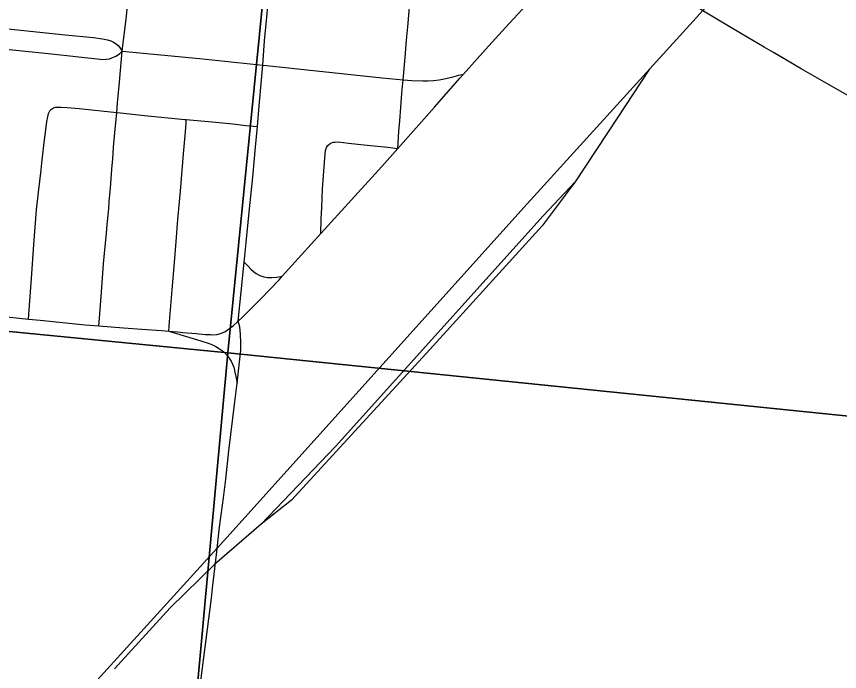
# Model space of a CAD drawing. Extents: x -1.4 to 35.4, y 0 to 22.
# Drawn here: x 28.6636 to 29.1283, y 17.3803 to 17.7504 of the extents above; entities that cross this region are included whole.
import ezdxf

# ---------------------------------------------------------------- set-up
doc = ezdxf.new("R2010")
doc.units = 0
for name, color, linetype in [('GM_X_City_Street', 7, 'Continuous'), ('GM_X_County_Road', 7, 'Continuous'), ('GM_X_Rail_Line', 7, 'Continuous'), ('GM_X_Section', 7, 'Continuous'), ('GM_X_State_Route', 7, 'Continuous')]:
    doc.layers.add(name, color=color, linetype=linetype)

msp = doc.modelspace()

# ---------------------------------------------------------------- linework, layer by layer
at = {"layer": 'GM_X_City_Street'}
for points in [[(28.72332, 17.73078), (28.72567, 17.75048), (28.72731, 17.76707), (28.72738, 17.76779), (28.72987, 17.79377), (28.73108, 17.80673), (28.73158, 17.81417), (28.73226, 17.8222), (28.73282, 17.82839), (28.73394, 17.84263), (28.73464, 17.85007), (28.73555, 17.85959)], [(28.88187, 17.71462), (28.88312, 17.72729), (28.88392, 17.73694), (28.88454, 17.74457), (28.88635, 17.76468)], [(28.71015, 17.57564), (28.71048, 17.5799), (28.71161, 17.59468), (28.71283, 17.61068), (28.71352, 17.6186), (28.71387, 17.62216), (28.71439, 17.6279), (28.71483, 17.63286), (28.71535, 17.63808), (28.7157, 17.64182), (28.71605, 17.64608), (28.71665, 17.65347), (28.71752, 17.66417), (28.71795, 17.66991), (28.71848, 17.67652), (28.71917, 17.68469), (28.72023, 17.69614), (28.72069, 17.70152), (28.7218, 17.71328), (28.72332, 17.73078)], [(28.8789, 17.67585), (28.87954, 17.68565), (28.87998, 17.69151), (28.8806, 17.69899), (28.88126, 17.7071), (28.88187, 17.71462)], [(28.67033, 17.57944), (28.67073, 17.58459), (28.6721, 17.6023), (28.67344, 17.62152), (28.67499, 17.64121), (28.67604, 17.65121), (28.67751, 17.66346), (28.6778, 17.66586), (28.67822, 17.66941), (28.67952, 17.6806), (28.68021, 17.68626), (28.68082, 17.69095), (28.68126, 17.69374), (28.68152, 17.69487), (28.68186, 17.696), (28.68247, 17.69704), (28.68343, 17.698), (28.68456, 17.69878), (28.68561, 17.69913)], [(28.68561, 17.69913), (28.68882, 17.69913), (28.69217, 17.69891), (28.69895, 17.6983), (28.72023, 17.69614), (28.72237, 17.69592), (28.73594, 17.6945), (28.75872, 17.69214), (28.75949, 17.69208), (28.76362, 17.69176), (28.7741, 17.69077), (28.78582, 17.68968), (28.79317, 17.68887), (28.79965, 17.68816)], [(28.74964, 17.57258), (28.75005, 17.5779), (28.75146, 17.59597), (28.75278, 17.61146), (28.75374, 17.62322), (28.75474, 17.63561), (28.75626, 17.6517), (28.75795, 17.67275), (28.75901, 17.68521), (28.75936, 17.69017), (28.75949, 17.69208)], [(28.83547, 17.62785), (28.83575, 17.63589), (28.83597, 17.64249), (28.83643, 17.65301), (28.83767, 17.67033), (28.83811, 17.67464), (28.83867, 17.6764), (28.83933, 17.67743), (28.84068, 17.67861), (28.84239, 17.6793), (28.84361, 17.67946), (28.84548, 17.67948), (28.85106, 17.67884), (28.86155, 17.67776), (28.87325, 17.67648), (28.8789, 17.67585)], [(28.79221, 17.61163), (28.79442, 17.60929), (28.79601, 17.60761), (28.7975, 17.60621), (28.79902, 17.60521), (28.80106, 17.60409), (28.80322, 17.60335), (28.80545, 17.60294), (28.8078, 17.60286), (28.81058, 17.60312), (28.81361, 17.60359)]]:
    msp.add_lwpolyline(points, dxfattribs=at)
at = {"layer": 'GM_X_County_Road'}
for p, q in [((28.81361, 17.60359), (28.83547, 17.62785)), ((28.63015, 17.58379), (28.67033, 17.57944))]:
    msp.add_line(p, q, dxfattribs=at)
for points in [[(28.80274, 17.72282), (28.80374, 17.73666), (28.80583, 17.75952), (28.80987, 17.80271), (28.81167, 17.82249), (28.81297, 17.83396)], [(28.91602, 17.71785), (28.92837, 17.73176), (28.93968, 17.74415), (28.95603, 17.76204), (28.96279, 17.76929), (28.96634, 17.77279), (28.96947, 17.77572), (28.97339, 17.77923), (28.97738, 17.78266), (28.97969, 17.78436), (28.98224, 17.78627), (28.98391, 17.78742)], [(28.64513, 17.74477), (28.64946, 17.74432), (28.66775, 17.74238), (28.69113, 17.73997), (28.70715, 17.73855), (28.71213, 17.73779), (28.71506, 17.73726), (28.71693, 17.73664), (28.71835, 17.73593), (28.71995, 17.73486), (28.72101, 17.73397), (28.72181, 17.73309), (28.72332, 17.73078)], [(28.64845, 17.73282), (28.68333, 17.72918), (28.71091, 17.72625), (28.7124, 17.72616), (28.71435, 17.72625), (28.71613, 17.72652), (28.71746, 17.72696), (28.71968, 17.72794), (28.72172, 17.72935), (28.72332, 17.73078)], [(28.72332, 17.73078), (28.76703, 17.72655), (28.80274, 17.72282)], [(28.79965, 17.68816), (28.80066, 17.69987), (28.80217, 17.71657), (28.80274, 17.72282)], [(28.80274, 17.72282), (28.80472, 17.72261), (28.87018, 17.71572), (28.88187, 17.71462)], [(28.8789, 17.67585), (28.89962, 17.69914), (28.91394, 17.71551), (28.91602, 17.71785)], [(28.88187, 17.71462), (28.88682, 17.71415), (28.89297, 17.71393), (28.89596, 17.71402), (28.89907, 17.71424), (28.90225, 17.71462), (28.90514, 17.71516), (28.90945, 17.71609), (28.91331, 17.71713), (28.91602, 17.71785)], [(28.79221, 17.61163), (28.79237, 17.6132), (28.79323, 17.62272), (28.79418, 17.63223), (28.79549, 17.64528), (28.79704, 17.65965), (28.79865, 17.67659), (28.79965, 17.68816)], [(28.83547, 17.62785), (28.83936, 17.63216), (28.86986, 17.6657), (28.8789, 17.67585)], [(28.78877, 17.5782), (28.79047, 17.59474), (28.79221, 17.61163)], [(28.78877, 17.5782), (28.79101, 17.58031), (28.80163, 17.59082), (28.81189, 17.60168), (28.81361, 17.60359)], [(28.67033, 17.57944), (28.67696, 17.57872), (28.70234, 17.57625), (28.71015, 17.57564)], [(28.71015, 17.57564), (28.72404, 17.57455), (28.7344, 17.57381), (28.74552, 17.57294), (28.74964, 17.57258)], [(28.77315, 17.57064), (28.77431, 17.57059), (28.77684, 17.57076), (28.77884, 17.5712), (28.78118, 17.57224), (28.78342, 17.57365), (28.78598, 17.57559), (28.78877, 17.5782)], [(28.78818, 17.5432), (28.78978, 17.55678), (28.79022, 17.56185), (28.79031, 17.56615), (28.79013, 17.57091), (28.78966, 17.57502), (28.78877, 17.5782)], [(28.74964, 17.57258), (28.75452, 17.57216), (28.75762, 17.57189), (28.765, 17.5712), (28.77014, 17.57076), (28.77315, 17.57064)], [(28.74964, 17.57258), (28.75962, 17.56963), (28.76779, 17.5672), (28.7724, 17.56563), (28.77423, 17.56485), (28.77623, 17.56389), (28.77831, 17.56267), (28.77989, 17.56155), (28.78084, 17.56076), (28.78284, 17.55858), (28.78493, 17.55572), (28.78639, 17.55233), (28.78695, 17.54934), (28.78742, 17.54701), (28.78818, 17.5432)], [(28.76556, 17.3562), (28.76638, 17.36482), (28.7737, 17.4218), (28.77436, 17.42735), (28.77651, 17.44649), (28.77833, 17.4619), (28.78052, 17.47853), (28.78184, 17.48902), (28.78362, 17.50506), (28.78694, 17.53275), (28.78818, 17.5432)]]:
    msp.add_lwpolyline(points, dxfattribs=at)
at = {"layer": 'GM_X_Rail_Line'}
for points in [[(27.68085, 16.24056), (27.87726, 16.4568), (28.06656, 16.6664), (28.25655, 16.87667), (28.5102, 17.1567), (28.78237, 17.45601), (28.95193, 17.64453), (29.0644, 17.76844), (29.13889, 17.85121), (29.2555, 17.9795), (29.39499, 18.13384), (29.77285, 18.55121), (29.9357, 18.73013), (30.48463, 19.33646), (30.56259, 19.42284)], [(29.02089, 17.72051), (29.0027, 17.69291), (28.97908, 17.65703)], [(28.97908, 17.65703), (28.96105, 17.63768), (28.84378, 17.50739), (28.80182, 17.46351)], [(28.97908, 17.65703), (28.96045, 17.63215), (28.89706, 17.56217), (28.81899, 17.47707), (28.80182, 17.46351)], [(28.80182, 17.46351), (28.77538, 17.44077), (28.75044, 17.41625), (28.719, 17.38176)]]:
    msp.add_lwpolyline(points, dxfattribs=at)
at = {"layer": 'GM_X_Section'}
for points in [[(27.7971, 17.83659), (27.87997, 18.66284), (28.88159, 18.55344), (28.78293, 17.56035), (28.0549, 17.63148)], [(28.0549, 17.63148), (28.78293, 17.56035), (28.69084, 16.55237), (27.67732, 16.65174), (27.76487, 17.51659)]]:
    msp.add_lwpolyline(points, dxfattribs=at)
for points in [[(28.88159, 18.55344), (29.90725, 18.45063), (29.80136, 17.45639), (28.78293, 17.56035)], [(29.80136, 17.45639), (29.69751, 16.45047), (28.69084, 16.55237), (28.78293, 17.56035)]]:
    msp.add_lwpolyline(points, close=True, dxfattribs=at)
at = {"layer": 'GM_X_State_Route'}
for points in [[(29.09099, 17.73001), (29.08576, 17.73307), (29.07289, 17.74058), (29.05897, 17.7488), (29.05157, 17.7534), (29.04739, 17.75601)], [(29.20586, 17.66418), (29.18924, 17.67362), (29.16216, 17.68888), (29.13957, 17.70191), (29.13039, 17.7072), (29.10667, 17.72084), (29.09099, 17.73001)]]:
    msp.add_lwpolyline(points, dxfattribs=at)

doc.saveas('drawing.dxf')
